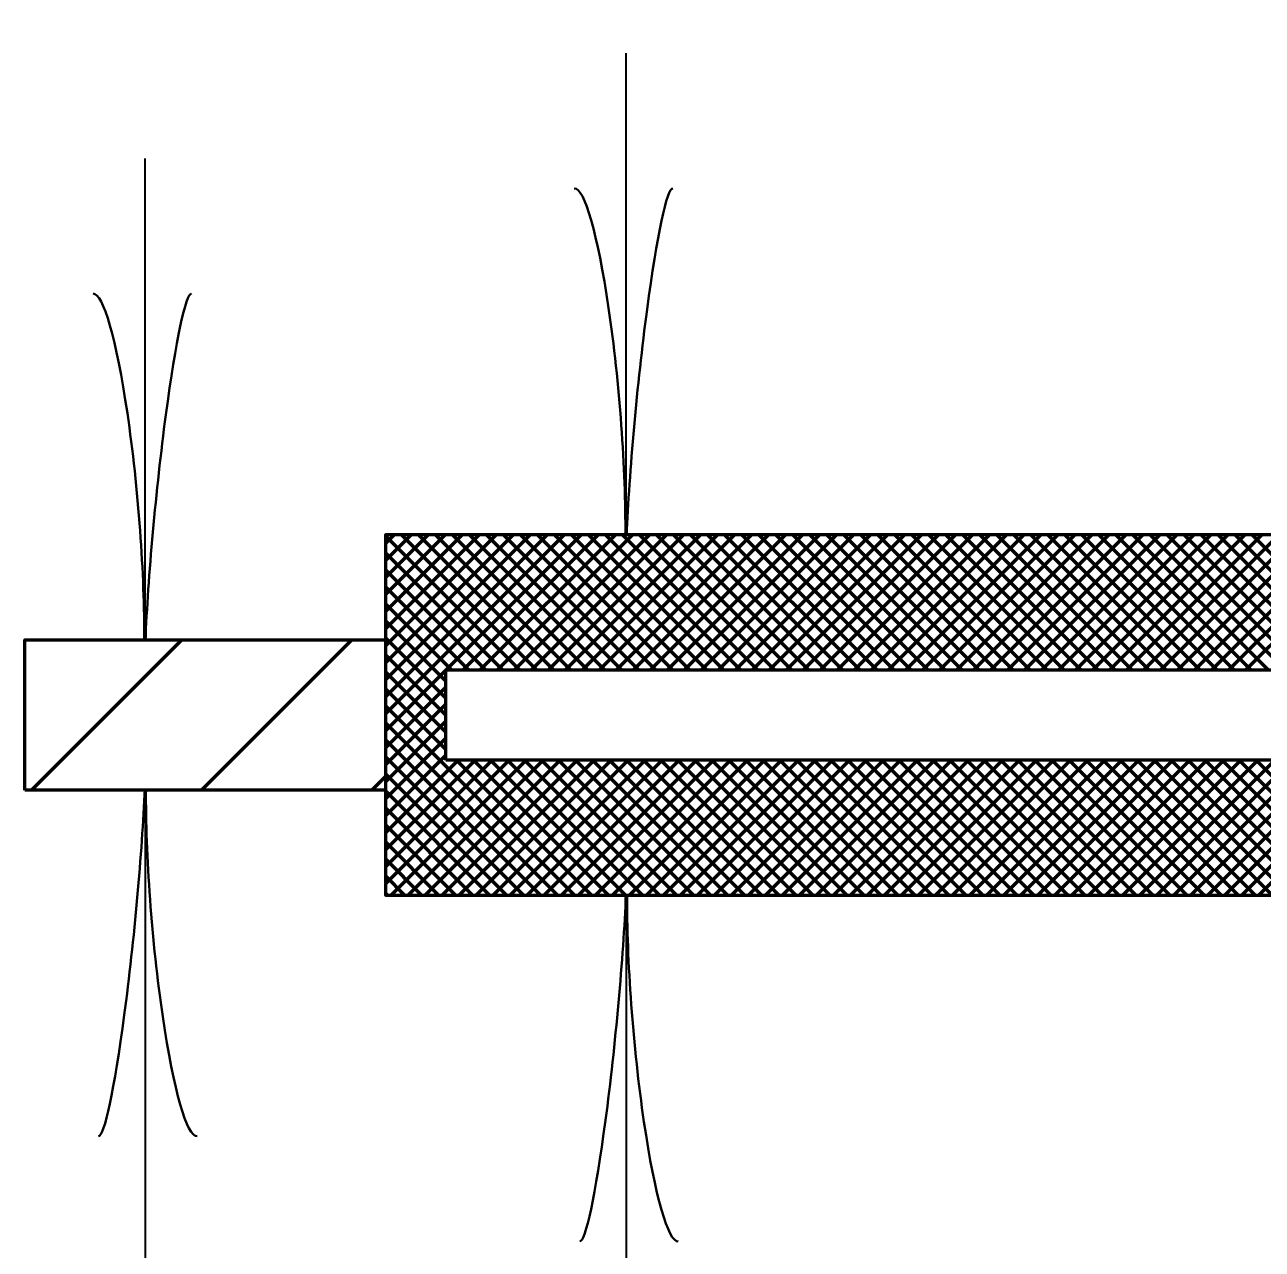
# Model space of a CAD drawing. Extents: x -1 to 679, y 0 to 440.
# Drawn here: x 110.14 to 120.42, y 154.32 to 164.5 of the extents above; entities that cross this region are included whole.
import ezdxf

# ---------------------------------------------------------------- set-up
doc = ezdxf.new("R2010")
doc.units = 0
doc.header["$LTSCALE"] = 0.8
doc.layers.add('1', color=7, linetype='Continuous', lineweight=53)

msp = doc.modelspace()

# ---------------------------------------------------------------- linework, layer by layer
at = {"layer": '1', "lineweight": 35}
for p, q in [((115.1378, 160.2618), (115.1378, 164.2618)), ((111.1378, 159.3868), (111.1378, 163.3868)), ((111.1378, 158.1368), (111.1378, 148.1368)), ((115.1378, 157.2618), (115.1378, 145.2618))]:
    msp.add_line(p, q, dxfattribs=at)
at = {"layer": '1'}
for p, q in [((113.1378, 160.1884), (113.2112, 160.2618)), ((113.1378, 160.047), (113.3526, 160.2618)), ((113.1378, 159.9056), (113.494, 160.2618)), ((113.1378, 159.7642), (113.6354, 160.2618)), ((113.1378, 159.6227), (113.7768, 160.2618)), ((113.1378, 159.4813), (113.9183, 160.2618)), ((113.1378, 159.3399), (114.0597, 160.2618)), ((113.1378, 159.1985), (114.2011, 160.2618)), ((113.1378, 159.0571), (114.3425, 160.2618)), ((113.1378, 158.9157), (114.4839, 160.2618)), ((113.1378, 158.7742), (114.6253, 160.2618)), ((114.3907, 159.1368), (113.2657, 160.2618)), ((114.5322, 159.1368), (113.4072, 160.2618)), ((114.6736, 159.1368), (113.5486, 160.2618)), ((113.6418, 159.1368), (114.7668, 160.2618)), ((114.815, 159.1368), (113.69, 160.2618)), ((113.7832, 159.1368), (114.9082, 160.2618)), ((114.9564, 159.1368), (113.8314, 160.2618)), ((113.9246, 159.1368), (115.0496, 160.2618)), ((115.0978, 159.1368), (113.9728, 160.2618)), ((114.066, 159.1368), (115.191, 160.2618)), ((115.2392, 159.1368), (114.1142, 160.2618)), ((114.2074, 159.1368), (115.3324, 160.2618)), ((115.3807, 159.1368), (114.2557, 160.2618)), ((114.3488, 159.1368), (115.4738, 160.2618)), ((115.5221, 159.1368), (114.3971, 160.2618)), ((114.4903, 159.1368), (115.6153, 160.2618)), ((115.6636, 159.1368), (114.5386, 160.2618)), ((114.6317, 159.1368), (115.7567, 160.2618)), ((115.805, 159.1368), (114.68, 160.2618)), ((114.7732, 159.1368), (115.8982, 160.2618)), ((115.9464, 159.1368), (114.8214, 160.2618)), ((114.9146, 159.1368), (116.0396, 160.2618)), ((116.0878, 159.1368), (114.9628, 160.2618)), ((115.056, 159.1368), (116.181, 160.2618)), ((116.2292, 159.1368), (115.1042, 160.2618)), ((115.1974, 159.1368), (116.3224, 160.2618)), ((116.3707, 159.1368), (115.2457, 160.2618)), ((115.3388, 159.1368), (116.4638, 160.2618)), ((116.5121, 159.1368), (115.3871, 160.2618)), ((115.4802, 159.1368), (116.6052, 160.2618)), ((116.6535, 159.1368), (115.5285, 160.2618)), ((115.6217, 159.1368), (116.7467, 160.2618)), ((116.7949, 159.1368), (115.6699, 160.2618)), ((115.7631, 159.1368), (116.8881, 160.2618)), ((116.9363, 159.1368), (115.8113, 160.2618)), ((115.9045, 159.1368), (117.0295, 160.2618)), ((117.0777, 159.1368), (115.9527, 160.2618)), ((116.0459, 159.1368), (117.1709, 160.2618)), ((117.2192, 159.1368), (116.0942, 160.2618)), ((116.1873, 159.1368), (117.3123, 160.2618)), ((117.3606, 159.1368), (116.2356, 160.2618)), ((116.3287, 159.1368), (117.4537, 160.2618)), ((117.502, 159.1368), (116.377, 160.2618)), ((116.4702, 159.1368), (117.5952, 160.2618)), ((117.6434, 159.1368), (116.5184, 160.2618)), ((116.6116, 159.1368), (117.7366, 160.2618)), ((117.7848, 159.1368), (116.6598, 160.2618)), ((116.753, 159.1368), (117.878, 160.2618)), ((117.9262, 159.1368), (116.8012, 160.2618)), ((116.8944, 159.1368), (118.0194, 160.2618)), ((118.0677, 159.1368), (116.9427, 160.2618)), ((117.0358, 159.1368), (118.1608, 160.2618)), ((118.2092, 159.1368), (117.0842, 160.2618)), ((117.1773, 159.1368), (118.3023, 160.2618)), ((118.3506, 159.1368), (117.2256, 160.2618)), ((117.3187, 159.1368), (118.4437, 160.2618)), ((118.492, 159.1368), (117.367, 160.2618)), ((117.4602, 159.1368), (118.5852, 160.2618)), ((118.6334, 159.1368), (117.5084, 160.2618)), ((117.6016, 159.1368), (118.7266, 160.2618)), ((118.7748, 159.1368), (117.6498, 160.2618)), ((117.743, 159.1368), (118.868, 160.2618)), ((118.9162, 159.1368), (117.7912, 160.2618)), ((117.8844, 159.1368), (119.0094, 160.2618)), ((119.0577, 159.1368), (117.9327, 160.2618)), ((118.0258, 159.1368), (119.1508, 160.2618)), ((119.1991, 159.1368), (118.0741, 160.2618)), ((118.1672, 159.1368), (119.2922, 160.2618)), ((119.3405, 159.1368), (118.2155, 160.2618)), ((118.3087, 159.1368), (119.4337, 160.2618)), ((119.4819, 159.1368), (118.3569, 160.2618)), ((118.4501, 159.1368), (119.5751, 160.2618)), ((119.6233, 159.1368), (118.4983, 160.2618)), ((118.5915, 159.1368), (119.7165, 160.2618)), ((119.7647, 159.1368), (118.6397, 160.2618)), ((118.7329, 159.1368), (119.8579, 160.2618)), ((119.9062, 159.1368), (118.7812, 160.2618)), ((118.8743, 159.1368), (119.9993, 160.2618)), ((120.0476, 159.1368), (118.9226, 160.2618)), ((119.0157, 159.1368), (120.1407, 160.2618)), ((120.189, 159.1368), (119.064, 160.2618)), ((119.1572, 159.1368), (120.2822, 160.2618)), ((120.3304, 159.1368), (119.2054, 160.2618)), ((119.2986, 159.1368), (120.4236, 160.2618)), ((120.4718, 159.1368), (119.3468, 160.2618)), ((119.44, 159.1368), (120.565, 160.2618)), ((120.6133, 159.1368), (119.4883, 160.2618)), ((119.5814, 159.1368), (120.7064, 160.2618)), ((120.7548, 159.1368), (119.6298, 160.2618)), ((119.7229, 159.1368), (120.8479, 160.2618)), ((120.8962, 159.1368), (119.7712, 160.2618)), ((119.8643, 159.1368), (120.9893, 160.2618)), ((121.0376, 159.1368), (119.9126, 160.2618)), ((120.0057, 159.1368), (121.1307, 160.2618)), ((121.179, 159.1368), (120.054, 160.2618)), ((120.1472, 159.1368), (121.2722, 160.2618)), ((121.3204, 159.1368), (120.1954, 160.2618)), ((120.2886, 159.1368), (121.4136, 160.2618)), ((121.4618, 159.1368), (120.3368, 160.2618)), ((114.2493, 159.1368), (113.1378, 160.2482)), ((114.1079, 159.1368), (113.1378, 160.1068)), ((113.9665, 159.1368), (113.1378, 159.9654)), ((113.8251, 159.1368), (113.1378, 159.824)), ((113.6837, 159.1368), (113.1378, 159.6826)), ((113.6378, 159.0412), (113.1378, 159.5412)), ((110.1931, 158.1368), (111.4431, 159.3868)), ((111.6073, 158.1368), (112.8573, 159.3868)), ((113.6378, 158.8997), (113.1378, 159.3997)), ((113.1378, 158.1368), (113.1378, 159.3868)), ((113.6378, 158.7583), (113.1378, 159.2583)), ((113.1378, 158.6328), (113.6378, 159.1328)), ((113.6378, 158.6169), (113.1378, 159.1169)), ((113.1378, 158.4914), (113.6378, 158.9914)), ((113.6378, 158.4754), (113.1378, 158.9754)), ((113.1378, 158.35), (113.6378, 158.85)), ((114.7101, 157.2618), (113.1378, 158.834)), ((113.1378, 158.2086), (113.6378, 158.7086)), ((114.5687, 157.2618), (113.1378, 158.6926)), ((113.1378, 158.0672), (113.6378, 158.5672)), ((114.4273, 157.2618), (113.1378, 158.5512)), ((113.1378, 157.9257), (113.6378, 158.4257)), ((114.2858, 157.2618), (113.1378, 158.4098)), ((113.1378, 157.7843), (113.7403, 158.3868)), ((113.1378, 157.6428), (113.8817, 158.3868)), ((113.1378, 157.5014), (114.0232, 158.3868)), ((113.1378, 157.36), (114.1646, 158.3868)), ((113.181, 157.2618), (114.306, 158.3868)), ((113.3224, 157.2618), (114.4474, 158.3868)), ((113.4638, 157.2618), (114.5888, 158.3868)), ((113.6052, 157.2618), (114.7302, 158.3868)), ((114.8515, 157.2618), (113.7265, 158.3868)), ((113.7467, 157.2618), (114.8717, 158.3868)), ((114.993, 157.2618), (113.868, 158.3868)), ((113.8881, 157.2618), (115.0131, 158.3868)), ((115.1344, 157.2618), (114.0094, 158.3868)), ((114.0295, 157.2618), (115.1545, 158.3868)), ((115.2758, 157.2618), (114.1508, 158.3868)), ((114.1709, 157.2618), (115.2959, 158.3868)), ((115.4172, 157.2618), (114.2922, 158.3868)), ((114.3123, 157.2618), (115.4373, 158.3868)), ((115.5587, 157.2618), (114.4337, 158.3868)), ((114.4537, 157.2618), (115.5787, 158.3868)), ((115.7001, 157.2618), (114.5751, 158.3868)), ((114.5952, 157.2618), (115.7202, 158.3868)), ((115.8415, 157.2618), (114.7165, 158.3868)), ((114.7366, 157.2618), (115.8616, 158.3868)), ((115.9829, 157.2618), (114.8579, 158.3868)), ((114.878, 157.2618), (116.003, 158.3868)), ((116.1243, 157.2618), (114.9993, 158.3868)), ((115.0194, 157.2618), (116.1444, 158.3868)), ((116.2657, 157.2618), (115.1407, 158.3868)), ((115.1608, 157.2618), (116.2858, 158.3868)), ((116.4072, 157.2618), (115.2822, 158.3868)), ((115.3023, 157.2618), (116.4273, 158.3868)), ((116.5486, 157.2618), (115.4236, 158.3868)), ((115.4437, 157.2618), (116.5687, 158.3868)), ((116.69, 157.2618), (115.565, 158.3868)), ((115.5852, 157.2618), (116.7102, 158.3868)), ((116.8314, 157.2618), (115.7064, 158.3868)), ((115.7266, 157.2618), (116.8516, 158.3868)), ((116.9728, 157.2618), (115.8478, 158.3868)), ((115.868, 157.2618), (116.993, 158.3868)), ((117.1142, 157.2618), (115.9892, 158.3868)), ((116.0094, 157.2618), (117.1344, 158.3868)), ((117.2557, 157.2618), (116.1307, 158.3868)), ((116.1508, 157.2618), (117.2758, 158.3868)), ((117.3971, 157.2618), (116.2721, 158.3868)), ((116.2922, 157.2618), (117.4172, 158.3868)), ((117.5386, 157.2618), (116.4136, 158.3868)), ((116.4337, 157.2618), (117.5587, 158.3868)), ((117.68, 157.2618), (116.555, 158.3868)), ((116.5751, 157.2618), (117.7001, 158.3868)), ((117.8214, 157.2618), (116.6964, 158.3868)), ((116.7165, 157.2618), (117.8415, 158.3868)), ((117.9628, 157.2618), (116.8378, 158.3868)), ((116.8579, 157.2618), (117.9829, 158.3868)), ((118.1042, 157.2618), (116.9792, 158.3868)), ((116.9993, 157.2618), (118.1243, 158.3868)), ((118.2457, 157.2618), (117.1207, 158.3868)), ((117.1407, 157.2618), (118.2657, 158.3868)), ((118.3871, 157.2618), (117.2621, 158.3868)), ((117.2822, 157.2618), (118.4072, 158.3868)), ((118.5285, 157.2618), (117.4035, 158.3868)), ((117.4236, 157.2618), (118.5486, 158.3868)), ((118.6699, 157.2618), (117.5449, 158.3868)), ((117.565, 157.2618), (118.69, 158.3868)), ((118.8113, 157.2618), (117.6863, 158.3868)), ((117.7064, 157.2618), (118.8314, 158.3868)), ((118.9527, 157.2618), (117.8277, 158.3868)), ((117.8479, 157.2618), (118.9729, 158.3868)), ((119.0942, 157.2618), (117.9692, 158.3868)), ((117.9893, 157.2618), (119.1143, 158.3868)), ((119.2356, 157.2618), (118.1106, 158.3868)), ((118.1307, 157.2618), (119.2557, 158.3868)), ((119.377, 157.2618), (118.252, 158.3868)), ((118.2722, 157.2618), (119.3972, 158.3868)), ((119.5184, 157.2618), (118.3934, 158.3868)), ((118.4136, 157.2618), (119.5386, 158.3868)), ((119.6598, 157.2618), (118.5348, 158.3868)), ((118.555, 157.2618), (119.68, 158.3868)), ((119.8012, 157.2618), (118.6762, 158.3868)), ((118.6964, 157.2618), (119.8214, 158.3868)), ((119.9427, 157.2618), (118.8177, 158.3868)), ((118.8378, 157.2618), (119.9628, 158.3868)), ((120.0842, 157.2618), (118.9592, 158.3868)), ((118.9792, 157.2618), (120.1042, 158.3868)), ((120.2256, 157.2618), (119.1006, 158.3868)), ((119.1207, 157.2618), (120.2457, 158.3868)), ((120.367, 157.2618), (119.242, 158.3868)), ((119.2621, 157.2618), (120.3871, 158.3868)), ((120.5084, 157.2618), (119.3834, 158.3868)), ((119.4035, 157.2618), (120.5285, 158.3868)), ((120.6498, 157.2618), (119.5248, 158.3868)), ((119.5449, 157.2618), (120.6699, 158.3868)), ((120.7912, 157.2618), (119.6662, 158.3868)), ((119.6863, 157.2618), (120.8113, 158.3868)), ((120.9327, 157.2618), (119.8077, 158.3868)), ((119.8277, 157.2618), (120.9527, 158.3868)), ((121.0741, 157.2618), (119.9491, 158.3868)), ((119.9692, 157.2618), (121.0942, 158.3868)), ((121.2155, 157.2618), (120.0905, 158.3868)), ((120.1106, 157.2618), (121.2356, 158.3868)), ((121.3569, 157.2618), (120.2319, 158.3868)), ((120.2521, 157.2618), (121.3771, 158.3868)), ((121.4983, 157.2618), (120.3733, 158.3868)), ((120.3935, 157.2618), (121.5185, 158.3868)), ((113.0216, 158.1368), (113.1378, 158.253)), ((114.1444, 157.2618), (113.1378, 158.2683)), ((113.1378, 158.1368), (110.1378, 158.1368)), ((114.003, 157.2618), (113.1378, 158.1269)), ((113.8616, 157.2618), (113.1378, 157.9855)), ((113.7202, 157.2618), (113.1378, 157.8441)), ((113.5787, 157.2618), (113.1378, 157.7027)), ((113.4373, 157.2618), (113.1378, 157.5613)), ((113.2959, 157.2618), (113.1378, 157.4198)), ((113.1545, 157.2618), (113.1378, 157.2784))]:
    msp.add_line(p, q, dxfattribs=at)
for points in [[(135.8878, 161.8149), (135.8878, 156.1368), (132.0128, 156.1368), (130.1378, 157.2618), (122.6378, 157.2618), (113.1378, 157.2618), (113.1378, 158.1368), (113.1378, 159.3868), (113.1378, 160.2618), (122.6378, 160.2618), (130.6378, 160.2618), (130.6378, 166.2618), (122.6378, 166.2618)], [(110.1378, 158.1368), (110.1378, 159.3868), (113.1378, 159.3868)]]:
    msp.add_lwpolyline(points, dxfattribs=at)
msp.add_lwpolyline([(113.6378, 158.3868), (113.6378, 159.1368), (131.2628, 159.1368), (131.2628, 158.3868)], close=True, dxfattribs=at)
at = {"layer": '1', "lineweight": 40}
for centre, major_axis, ratio, start_param, end_param in [((114.8615, 161.3529), (0.1562, -1.7857), 0.122415, 0.8963533, 3.1415927), ((115.3494, 161.3823), (-0.1757, -1.7565), 0.07063, 3.1407148, 5.41811), ((110.8615, 160.4779), (0.1562, -1.7857), 0.122415, 0.8963533, 3.1415927), ((110.8615, 160.4779), (0.1562, -1.7857), 0.122415, 0.8963533, 3.1415927), ((111.3494, 160.5073), (-0.1757, -1.7565), 0.07063, 3.1407148, 5.41811), ((111.3494, 160.5073), (-0.1757, -1.7565), 0.07063, 3.1407148, 5.41811), ((110.9262, 157.0162), (0.1757, 1.7565), 0.07063, 3.1407148, 5.41811), ((110.9262, 157.0162), (0.1757, 1.7565), 0.07063, 3.1407148, 5.41811), ((111.4141, 157.0456), (-0.1562, 1.7857), 0.122415, 0.8963533, 3.1415927), ((111.4141, 157.0456), (-0.1562, 1.7857), 0.122415, 0.8963533, 3.1415927), ((114.9262, 156.1412), (0.1757, 1.7565), 0.07063, 3.1407148, 5.41811), ((115.4141, 156.1706), (-0.1562, 1.7857), 0.122415, 0.8963533, 3.1415927)]:
    msp.add_ellipse(centre, major_axis=major_axis, ratio=ratio, start_param=start_param, end_param=end_param, dxfattribs=at)

doc.saveas('drawing.dxf')
